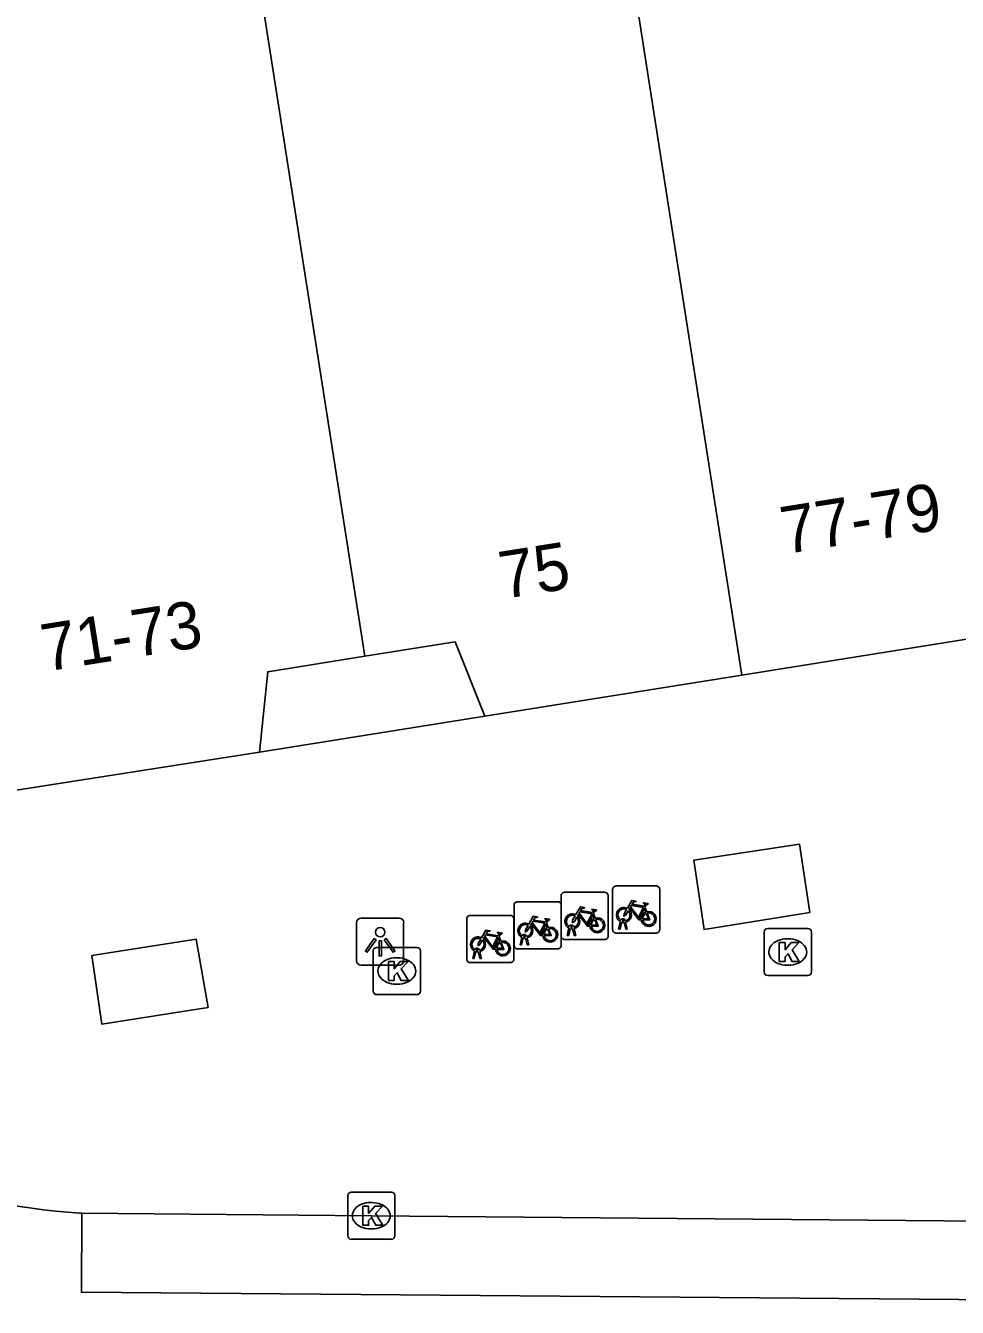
# Model space of a CAD drawing. Extents: x 160077 to 160945, y 386481 to 387498.
# Drawn here: x 160557.04 to 160576.78, y 387279.59 to 387306.75 of the extents above; entities that cross this region are included whole.
import ezdxf

# ---------------------------------------------------------------- set-up
doc = ezdxf.new("R2010")
doc.units = 0
for name, color, linetype in [('IMGEO_Fietsenrek', 7, 'Continuous'), ('IMGEO_Kolk', 7, 'Continuous'), ('IMGEO_Lichtpunt', 7, 'Continuous'), ('IMGEO_Pand', 7, 'Continuous'), ('IMGEO_Pand_nummerreeks', 7, 'Continuous'), ('IMGEO_Rijbaan_lokaal_gesloten', 7, 'Continuous'), ('IMGEO_Rijbaan_lokaal_open', 7, 'Continuous'), ('IMGEO_Voetpad_open', 7, 'Continuous')]:
    doc.layers.add(name, color=color, linetype=linetype)

msp = doc.modelspace()

# ---------------------------------------------------------------- linework, layer by layer
at = {"layer": 'IMGEO_Fietsenrek'}
for p, q in [((160569.552, 387288.52), (160570.393, 387288.52)), ((160570.393, 387288.52), (160569.552, 387288.52)), ((160568.386, 387287.46), (160568.386, 387288.301)), ((160568.386, 387288.301), (160568.386, 387287.46)), ((160568.461, 387288.385), (160569.302, 387288.385)), ((160569.302, 387288.385), (160568.461, 387288.385)), ((160569.386, 387288.31), (160569.386, 387287.469)), ((160569.386, 387287.469), (160569.386, 387288.31)), ((160569.477, 387287.595), (160569.477, 387288.436)), ((160569.477, 387288.436), (160569.477, 387287.595)), ((160570.477, 387288.445), (160570.477, 387287.604)), ((160570.477, 387287.604), (160570.477, 387288.445)), ((160567.389, 387287.261), (160567.389, 387288.102)), ((160567.389, 387288.102), (160567.389, 387287.261)), ((160567.464, 387288.186), (160568.305, 387288.186)), ((160568.305, 387288.186), (160567.464, 387288.186)), ((160568.389, 387288.111), (160568.389, 387287.27)), ((160568.389, 387287.27), (160568.389, 387288.111)), ((160569.073, 387287.934), (160569.109, 387287.839)), ((160570.164, 387288.069), (160570.2, 387287.974)), ((160566.386, 387286.97), (160566.386, 387287.811)), ((160566.386, 387287.811), (160566.386, 387286.97)), ((160566.461, 387287.895), (160567.302, 387287.895)), ((160567.302, 387287.895), (160566.461, 387287.895)), ((160567.386, 387287.82), (160567.386, 387286.979)), ((160567.386, 387286.979), (160567.386, 387287.82)), ((160568.076, 387287.735), (160568.112, 387287.64)), ((160568.624, 387287.641), (160568.623, 387287.645)), ((160568.655, 387287.652), (160568.656, 387287.645)), ((160569.604, 387287.604), (160569.643, 387287.764)), ((160569.673, 387287.752), (160569.638, 387287.604)), ((160569.715, 387287.776), (160569.714, 387287.78)), ((160569.756, 387287.604), (160569.722, 387287.746)), ((160569.746, 387287.787), (160569.747, 387287.78)), ((160569.754, 387287.75), (160569.789, 387287.604)), ((160567.073, 387287.444), (160567.109, 387287.349)), ((160567.516, 387287.27), (160567.555, 387287.43)), ((160567.585, 387287.418), (160567.55, 387287.27)), ((160567.627, 387287.442), (160567.626, 387287.446)), ((160567.668, 387287.27), (160567.634, 387287.412)), ((160567.658, 387287.453), (160567.659, 387287.446)), ((160567.666, 387287.416), (160567.701, 387287.27)), ((160569.311, 387287.385), (160568.47, 387287.385)), ((160568.47, 387287.385), (160569.311, 387287.385)), ((160568.513, 387287.469), (160568.552, 387287.629)), ((160568.547, 387287.469), (160568.513, 387287.469)), ((160568.582, 387287.617), (160568.547, 387287.469)), ((160568.665, 387287.469), (160568.631, 387287.611)), ((160568.663, 387287.615), (160568.698, 387287.469)), ((160568.698, 387287.469), (160568.665, 387287.469)), ((160570.402, 387287.52), (160569.561, 387287.52)), ((160569.561, 387287.52), (160570.402, 387287.52)), ((160569.638, 387287.604), (160569.604, 387287.604)), ((160569.789, 387287.604), (160569.756, 387287.604)), ((160566.513, 387286.979), (160566.552, 387287.139)), ((160566.582, 387287.127), (160566.547, 387286.979)), ((160566.624, 387287.151), (160566.623, 387287.155)), ((160566.665, 387286.979), (160566.631, 387287.121)), ((160566.655, 387287.162), (160566.656, 387287.155)), ((160566.663, 387287.125), (160566.698, 387286.979)), ((160568.314, 387287.186), (160567.473, 387287.186)), ((160567.473, 387287.186), (160568.314, 387287.186)), ((160567.55, 387287.27), (160567.516, 387287.27)), ((160567.701, 387287.27), (160567.668, 387287.27)), ((160567.311, 387286.895), (160566.47, 387286.895)), ((160566.47, 387286.895), (160567.311, 387286.895)), ((160566.547, 387286.979), (160566.513, 387286.979)), ((160566.698, 387286.979), (160566.665, 387286.979))]:
    msp.add_line(p, q, dxfattribs=at)
for points in [[(160569.79, 387288.046), (160569.885, 387288.21), (160569.971, 387288.196), (160569.973, 387288.187), (160569.917, 387288.176), (160569.89, 387288.131), (160570.146, 387288.09)], [(160568.699, 387287.911), (160568.794, 387288.075), (160568.88, 387288.061), (160568.882, 387288.052), (160568.826, 387288.041), (160568.799, 387287.996), (160569.055, 387287.955)], [(160568.995, 387287.667), (160568.945, 387287.667), (160568.754, 387287.918), (160568.735, 387287.886)], [(160569.042, 387287.93), (160568.785, 387287.971), (160568.768, 387287.942), (160568.935, 387287.722), (160569.042, 387287.93)], [(160569.055, 387287.955), (160569.08, 387288.004), (160569.074, 387288.008), (160569.051, 387288.012), (160569.039, 387288.019), (160569.038, 387288.022), (160569.04, 387288.027), (160569.135, 387288.012), (160569.137, 387288.002), (160569.127, 387287.989), (160569.115, 387287.983), (160569.101, 387287.989), (160569.073, 387287.934)], [(160569.811, 387287.994), (160569.759, 387287.904), (160569.719, 387287.879), (160569.72, 387287.926), (160569.775, 387288.02)], [(160570.086, 387287.802), (160570.036, 387287.802), (160569.845, 387288.053), (160569.826, 387288.021)], [(160570.133, 387288.065), (160569.876, 387288.106), (160569.859, 387288.077), (160570.026, 387287.857), (160570.133, 387288.065)], [(160570.181, 387287.967), (160570.151, 387288.044), (160570.042, 387287.826), (160570.085, 387287.826)], [(160570.115, 387287.826), (160570.235, 387287.825), (160570.191, 387287.939)], [(160570.211, 387287.946), (160570.266, 387287.801), (160570.116, 387287.801)], [(160570.146, 387288.09), (160570.171, 387288.139), (160570.165, 387288.143), (160570.142, 387288.147), (160570.13, 387288.154), (160570.129, 387288.157), (160570.131, 387288.162), (160570.226, 387288.147), (160570.228, 387288.137), (160570.218, 387288.124), (160570.206, 387288.118), (160570.192, 387288.124), (160570.164, 387288.069)], [(160567.723, 387287.66), (160567.671, 387287.57), (160567.631, 387287.545), (160567.632, 387287.592), (160567.687, 387287.686)], [(160567.702, 387287.712), (160567.797, 387287.876), (160567.883, 387287.862), (160567.885, 387287.853), (160567.829, 387287.842), (160567.802, 387287.797), (160568.058, 387287.756)], [(160567.998, 387287.468), (160567.948, 387287.468), (160567.757, 387287.719), (160567.738, 387287.687)], [(160568.045, 387287.731), (160567.788, 387287.772), (160567.771, 387287.743), (160567.938, 387287.523), (160568.045, 387287.731)], [(160568.093, 387287.633), (160568.063, 387287.71), (160567.954, 387287.492), (160567.997, 387287.492)], [(160568.058, 387287.756), (160568.083, 387287.805), (160568.077, 387287.809), (160568.054, 387287.813), (160568.042, 387287.82), (160568.041, 387287.823), (160568.043, 387287.828), (160568.138, 387287.813), (160568.14, 387287.803), (160568.13, 387287.79), (160568.118, 387287.784), (160568.104, 387287.79), (160568.076, 387287.735)], [(160568.72, 387287.859), (160568.668, 387287.769), (160568.628, 387287.744), (160568.629, 387287.791), (160568.684, 387287.885)], [(160569.09, 387287.832), (160569.06, 387287.909), (160568.951, 387287.691), (160568.994, 387287.691)], [(160569.024, 387287.691), (160569.144, 387287.69), (160569.1, 387287.804)], [(160569.12, 387287.811), (160569.175, 387287.666), (160569.025, 387287.666)], [(160566.72, 387287.369), (160566.668, 387287.279), (160566.628, 387287.254), (160566.629, 387287.301), (160566.684, 387287.395)], [(160566.699, 387287.421), (160566.794, 387287.585), (160566.88, 387287.571), (160566.882, 387287.562), (160566.826, 387287.551), (160566.799, 387287.506), (160567.055, 387287.465)], [(160566.995, 387287.177), (160566.945, 387287.177), (160566.754, 387287.428), (160566.735, 387287.396)], [(160567.042, 387287.44), (160566.785, 387287.481), (160566.768, 387287.452), (160566.935, 387287.232), (160567.042, 387287.44)], [(160567.09, 387287.342), (160567.06, 387287.419), (160566.951, 387287.201), (160566.994, 387287.201)], [(160567.055, 387287.465), (160567.08, 387287.514), (160567.074, 387287.518), (160567.051, 387287.522), (160567.039, 387287.529), (160567.038, 387287.532), (160567.04, 387287.537), (160567.135, 387287.522), (160567.137, 387287.512), (160567.127, 387287.499), (160567.115, 387287.493), (160567.101, 387287.499), (160567.073, 387287.444)], [(160568.027, 387287.492), (160568.147, 387287.491), (160568.103, 387287.605)], [(160568.123, 387287.612), (160568.178, 387287.467), (160568.028, 387287.467)], [(160567.024, 387287.201), (160567.144, 387287.2), (160567.1, 387287.314)], [(160567.12, 387287.321), (160567.175, 387287.176), (160567.025, 387287.176)]]:
    msp.add_lwpolyline(points, dxfattribs=at)
for centre, radius, start, end in [((160569.555, 387288.442), 0.0779, 92.4484, 184.2845), ((160569.555, 387288.442), 0.0779, 92.4484, 184.2845), ((160570.399, 387288.442), 0.0779, 2.4484, 94.2845), ((160570.399, 387288.442), 0.0779, 2.4484, 94.2845), ((160568.464, 387288.307), 0.0779, 92.4484, 184.2845), ((160568.464, 387288.307), 0.0779, 92.4484, 184.2845), ((160569.308, 387288.307), 0.0779, 2.4484, 94.2845), ((160569.308, 387288.307), 0.0779, 2.4484, 94.2845), ((160567.467, 387288.108), 0.0779, 92.4484, 184.2845), ((160567.467, 387288.108), 0.0779, 92.4484, 184.2845), ((160568.311, 387288.108), 0.0779, 2.4484, 94.2845), ((160568.311, 387288.108), 0.0779, 2.4484, 94.2845), ((160568.626, 387287.77), 0.159, 62.6766, 242.1369), ((160569.717, 387287.905), 0.159, 62.6766, 242.1369), ((160569.717, 387287.905), 0.129, 63.3192, 238.903), ((160569.717, 387287.905), 0.129, 283.6043, 43.4302), ((160569.717, 387287.905), 0.159, 283.5766, 46.6042), ((160570.244, 387287.821), 0.159, 113.3408, 178.3217), ((160570.244, 387287.821), 0.159, 187.0065, 105.7708), ((160570.244, 387287.821), 0.129, 113.923, 177.9556), ((160570.244, 387287.821), 0.129, 188.6715, 104.5883), ((160566.464, 387287.817), 0.0779, 92.4484, 184.2845), ((160566.464, 387287.817), 0.0779, 92.4484, 184.2845), ((160567.308, 387287.817), 0.0779, 2.4484, 94.2845), ((160567.308, 387287.817), 0.0779, 2.4484, 94.2845), ((160567.629, 387287.571), 0.159, 62.6766, 242.1369), ((160567.629, 387287.571), 0.129, 63.3192, 238.903), ((160567.629, 387287.571), 0.129, 283.6043, 43.4302), ((160567.629, 387287.571), 0.159, 283.5766, 46.6042), ((160568.156, 387287.487), 0.159, 187.0065, 105.7708), ((160568.626, 387287.77), 0.129, 63.3192, 238.903), ((160568.606, 387287.641), 0.0499, 12.8025, 158.6934), ((160568.606, 387287.641), 0.0174, 12.8025, 163.4502), ((160568.626, 387287.77), 0.129, 253.415, 269.0204), ((160568.626, 387287.77), 0.129, 283.6043, 43.4302), ((160568.626, 387287.77), 0.159, 283.5766, 46.6042), ((160569.153, 387287.686), 0.159, 113.3408, 178.3217), ((160569.153, 387287.686), 0.159, 187.0065, 105.7708), ((160569.153, 387287.686), 0.129, 113.923, 177.9556), ((160569.153, 387287.686), 0.129, 188.6715, 104.5883), ((160569.697, 387287.776), 0.0499, 12.8025, 158.6934), ((160569.717, 387287.905), 0.159, 253.9967, 271.7867), ((160569.697, 387287.776), 0.0174, 12.8025, 163.4502), ((160569.717, 387287.905), 0.129, 253.415, 269.0204), ((160566.626, 387287.28), 0.159, 62.6766, 242.1369), ((160566.626, 387287.28), 0.129, 63.3192, 238.903), ((160566.626, 387287.28), 0.159, 283.5766, 46.6042), ((160567.609, 387287.442), 0.0499, 12.8025, 158.6934), ((160567.629, 387287.571), 0.159, 253.9967, 271.7867), ((160567.609, 387287.442), 0.0174, 12.8025, 163.4502), ((160567.629, 387287.571), 0.129, 253.415, 269.0204), ((160568.156, 387287.487), 0.159, 113.3408, 178.3217), ((160568.156, 387287.487), 0.129, 113.923, 177.9556), ((160568.156, 387287.487), 0.129, 188.6715, 104.5883), ((160568.464, 387287.463), 0.0779, 182.4484, 274.2845), ((160568.464, 387287.463), 0.0779, 182.4484, 274.2845), ((160568.626, 387287.77), 0.159, 253.9967, 271.7867), ((160569.308, 387287.463), 0.0779, 272.4484, 4.2845), ((160569.308, 387287.463), 0.0779, 272.4484, 4.2845), ((160569.555, 387287.598), 0.0779, 182.4484, 274.2845), ((160569.555, 387287.598), 0.0779, 182.4484, 274.2845), ((160570.399, 387287.598), 0.0779, 272.4484, 4.2845), ((160570.399, 387287.598), 0.0779, 272.4484, 4.2845), ((160566.606, 387287.151), 0.0499, 12.8025, 158.6934), ((160566.626, 387287.28), 0.159, 253.9967, 271.7867), ((160566.606, 387287.151), 0.0174, 12.8025, 163.4502), ((160566.626, 387287.28), 0.129, 253.415, 269.0204), ((160566.626, 387287.28), 0.129, 283.6043, 43.4302), ((160567.153, 387287.196), 0.159, 113.3408, 178.3217), ((160567.153, 387287.196), 0.159, 187.0065, 105.7708), ((160567.153, 387287.196), 0.129, 113.923, 177.9556), ((160567.153, 387287.196), 0.129, 188.6715, 104.5883), ((160567.467, 387287.264), 0.0779, 182.4484, 274.2845), ((160567.467, 387287.264), 0.0779, 182.4484, 274.2845), ((160568.311, 387287.264), 0.0779, 272.4484, 4.2845), ((160568.311, 387287.264), 0.0779, 272.4484, 4.2845), ((160566.464, 387286.973), 0.0779, 182.4484, 274.2845), ((160566.464, 387286.973), 0.0779, 182.4484, 274.2845), ((160567.308, 387286.973), 0.0779, 272.4484, 4.2845), ((160567.308, 387286.973), 0.0779, 272.4484, 4.2845)]:
    msp.add_arc(centre, radius, start, end, dxfattribs=at)
at = {"layer": 'IMGEO_Kolk'}
for p, q in [((160572.688, 387286.694), (160572.688, 387287.546)), ((160572.763, 387287.62), (160573.615, 387287.62)), ((160573.176, 387287.4), (160573.201, 387287.4)), ((160573.689, 387287.546), (160573.689, 387286.694)), ((160564.406, 387286.29), (160564.406, 387287.142)), ((160564.481, 387287.216), (160565.333, 387287.216)), ((160565.407, 387287.142), (160565.407, 387286.29)), ((160564.894, 387286.996), (160564.919, 387286.996)), ((160573.199, 387286.84), (160573.174, 387286.84)), ((160573.615, 387286.62), (160572.763, 387286.62)), ((160564.917, 387286.436), (160564.892, 387286.436)), ((160565.333, 387286.216), (160564.481, 387286.216)), ((160563.865, 387281.104), (160563.865, 387281.956)), ((160563.94, 387282.03), (160564.792, 387282.03)), ((160564.866, 387281.956), (160564.866, 387281.104)), ((160564.353, 387281.81), (160564.378, 387281.81)), ((160564.376, 387281.25), (160564.351, 387281.25)), ((160564.792, 387281.03), (160563.94, 387281.03))]:
    msp.add_line(p, q, dxfattribs=at)
for points in [[(160572.688, 387286.694), (160572.688, 387287.546)], [(160572.763, 387287.62), (160573.615, 387287.62)], [(160573.689, 387287.546), (160573.689, 387286.694)], [(160564.406, 387286.29), (160564.406, 387287.142)], [(160564.481, 387287.216), (160565.333, 387287.216)], [(160565.407, 387287.142), (160565.407, 387286.29)], [(160573.009, 387287.32), (160573.132, 387287.32), (160573.132, 387287.169), (160573.262, 387287.32), (160573.426, 387287.32), (160573.28, 387287.169), (160573.433, 387286.92), (160573.281, 387286.92), (160573.196, 387287.084), (160573.132, 387287.017), (160573.132, 387286.92), (160573.009, 387286.92), (160573.009, 387287.32)], [(160564.727, 387286.916), (160564.85, 387286.916), (160564.85, 387286.765), (160564.98, 387286.916), (160565.144, 387286.916), (160564.998, 387286.765), (160565.151, 387286.516), (160564.999, 387286.516), (160564.914, 387286.68), (160564.85, 387286.613), (160564.85, 387286.516), (160564.727, 387286.516), (160564.727, 387286.916)], [(160573.615, 387286.62), (160572.763, 387286.62)], [(160565.333, 387286.216), (160564.481, 387286.216)], [(160563.865, 387281.104), (160563.865, 387281.956)], [(160563.94, 387282.03), (160564.792, 387282.03)], [(160564.866, 387281.956), (160564.866, 387281.104)], [(160564.186, 387281.73), (160564.309, 387281.73), (160564.309, 387281.579), (160564.439, 387281.73), (160564.603, 387281.73), (160564.457, 387281.579), (160564.61, 387281.33), (160564.458, 387281.33), (160564.373, 387281.494), (160564.309, 387281.427), (160564.309, 387281.33), (160564.186, 387281.33), (160564.186, 387281.73)], [(160564.792, 387281.03), (160563.94, 387281.03)]]:
    msp.add_lwpolyline(points, dxfattribs=at)
for centre, start, end in [((160572.765, 387287.544), 91.552, 178.448), ((160572.765, 387287.544), 91.552, 178.448), ((160573.613, 387287.544), 1.552, 88.448), ((160573.613, 387287.544), 1.552, 88.448), ((160564.483, 387287.14), 91.552, 178.448), ((160564.483, 387287.14), 91.552, 178.448), ((160565.331, 387287.14), 1.552, 88.448), ((160565.331, 387287.14), 1.552, 88.448), ((160572.765, 387286.696), 181.552, 268.448), ((160572.765, 387286.696), 181.552, 268.448), ((160573.613, 387286.696), 271.552, 358.448), ((160573.613, 387286.696), 271.552, 358.448), ((160564.483, 387286.292), 181.552, 268.448), ((160564.483, 387286.292), 181.552, 268.448), ((160565.331, 387286.292), 271.552, 358.448), ((160565.331, 387286.292), 271.552, 358.448), ((160563.942, 387281.954), 91.552, 178.448), ((160563.942, 387281.954), 91.552, 178.448), ((160564.79, 387281.954), 1.552, 88.448), ((160564.79, 387281.954), 1.552, 88.448), ((160563.942, 387281.106), 181.552, 268.448), ((160563.942, 387281.106), 181.552, 268.448), ((160564.79, 387281.106), 271.552, 358.448), ((160564.79, 387281.106), 271.552, 358.448)]:
    msp.add_arc(centre, 0.0765, start, end, dxfattribs=at)
for centre, major_axis, ratio, start_param, end_param in [((160573.175, 387287.12), (-0.387, 0.002), 0.722429, 4.712389, 7.853982), ((160573.2, 387287.12), (-0.39, 0.002), 0.717154, 1.570796, 4.712389), ((160564.893, 387286.716), (-0.387, 0.002), 0.722429, 4.712389, 7.853982), ((160564.918, 387286.716), (-0.39, 0.002), 0.717154, 1.570796, 4.712389), ((160564.352, 387281.53), (-0.387, 0.002), 0.722429, 4.712389, 7.853982), ((160564.377, 387281.53), (-0.39, 0.002), 0.717154, 1.570796, 4.712389)]:
    msp.add_ellipse(centre, major_axis=major_axis, ratio=ratio, start_param=start_param, end_param=end_param, dxfattribs=at)
at = {"layer": 'IMGEO_Lichtpunt'}
for p, q in [((160564.055, 387287.741), (160564.055, 387286.934)), ((160564.055, 387287.741), (160564.055, 387286.934)), ((160564.957, 387287.836), (160564.149, 387287.836)), ((160564.957, 387287.836), (160564.149, 387287.836)), ((160565.051, 387286.934), (160565.051, 387287.741)), ((160565.051, 387286.934), (160565.051, 387287.741)), ((160564.149, 387286.84), (160564.957, 387286.84)), ((160564.149, 387286.84), (160564.957, 387286.84))]:
    msp.add_line(p, q, dxfattribs=at)
for points in [[(160564.429, 387287.405), (160564.468, 387287.377), (160564.28, 387287.115), (160564.242, 387287.142), (160564.429, 387287.405)], [(160564.641, 387287.377), (160564.679, 387287.404), (160564.866, 387287.142), (160564.827, 387287.114), (160564.641, 387287.377)], [(160564.531, 387287.357), (160564.578, 387287.357), (160564.578, 387287.035), (160564.531, 387287.035), (160564.531, 387287.357)]]:
    msp.add_lwpolyline(points, dxfattribs=at)
msp.add_circle((160564.554, 387287.539), 0.0994, dxfattribs=at)
for centre, start, end in [((160564.149, 387287.741), 90, 180), ((160564.149, 387287.741), 90, 180), ((160564.957, 387287.741), 0, 90), ((160564.957, 387287.741), 0, 90), ((160564.149, 387286.934), 180, 270), ((160564.149, 387286.934), 180, 270), ((160564.957, 387286.934), 270, 0), ((160564.957, 387286.934), 270, 360)]:
    msp.add_arc(centre, 0.0946, start, end, dxfattribs=at)
at = {"layer": 'IMGEO_Pand'}
for points in [[(160569.108, 387312.873), (160572.219, 387292.99)], [(160561.366, 387311.662), (160564.226, 387293.388)], [(160557.982, 387311.096), (160553.004, 387310.263), (160556.074, 387290.431), (160561.999, 387291.358)], [(160564.226, 387293.388), (160566.141, 387293.692), (160566.768, 387292.12)], [(160572.219, 387292.99), (160577.64, 387293.855)], [(160561.999, 387291.358), (160562.171, 387293.061), (160564.226, 387293.388)], [(160566.768, 387292.12), (160572.219, 387292.99)]]:
    msp.add_lwpolyline(points, dxfattribs=at)
at = {"layer": 'IMGEO_Rijbaan_lokaal_gesloten'}
for points in [[(160606.324, 387279.588), (160577.659, 387279.746), (160558.224, 387279.909), (160558.23, 387281.585)], [(160558.23, 387281.585), (160564.366, 387281.53), (160576.502, 387281.423), (160578.224, 387281.401)]]:
    msp.add_lwpolyline(points, dxfattribs=at)
at = {"layer": 'IMGEO_Rijbaan_lokaal_open'}
msp.add_lwpolyline([(160558.183, 387281.585), (160558.23, 387281.585)], dxfattribs=at)
msp.add_arc((160558.902, 387293.746), 12.182, 228.607, 266.6154, dxfattribs=at)
at = {"layer": 'IMGEO_Voetpad_open'}
for points in [[(160561.999, 387291.358), (160566.768, 387292.12)], [(160573.657, 387287.954), (160571.417, 387287.594), (160571.198, 387289.066), (160573.44, 387289.402), (160573.657, 387287.954)], [(160560.906, 387285.943), (160558.656, 387285.591), (160558.445, 387287.045), (160560.656, 387287.389), (160560.906, 387285.943)]]:
    msp.add_lwpolyline(points, dxfattribs=at)

# ---------------------------------------------------------------- texts
at = {"layer": 'IMGEO_Pand_nummerreeks'}
for s, rotation, p in [('77-79', 9.0355, (160573.123, 387295.55)), ('75', 9.0241, (160567.159, 387294.601)), ('71-73', 9.0241, (160557.456, 387293.061))]:
    msp.add_text(s, height=1, rotation=rotation, dxfattribs=at).set_placement(p)

doc.saveas('drawing.dxf')
